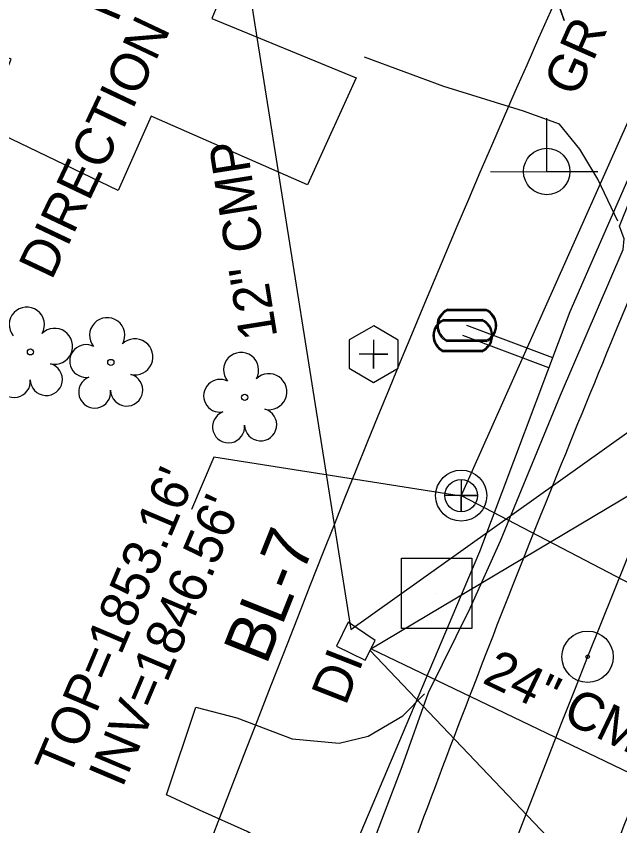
# Model space of a CAD drawing. Extents: x 553786 to 558838, y 502329 to 507342.
# Drawn here: x 557321.2 to 557384.9, y 506324.2 to 506409.6 of the extents above; entities that cross this region are included whole.
import ezdxf

# ---------------------------------------------------------------- set-up
doc = ezdxf.new("R2010")
doc.units = 0
for name, color, linetype in [('CTL Secondary Horizontal and Vertical Text', 7, 'Continuous'), ('Exist Building Text', 7, 'Continuous'), ('Exist Roads Soil Text', 7, 'Continuous'), ('Exist Structure Minor Drop Inlet', 7, 'Continuous'), ('Exist Structure Minor Drop Inlet Leader', 7, 'Continuous'), ('Exist Structure Minor Drop Inlet Text', 7, 'Continuous'), ('Exist Structure Minor Pipes CMP 12 Inch', 7, 'Continuous'), ('Exist Structure Minor Pipes CMP 12 Inch Invert', 7, 'Continuous'), ('Exist Structure Minor Pipes CMP 12 Inch Leader', 7, 'Continuous'), ('Exist Structure Minor Pipes CMP 12 Inch Text', 7, 'Continuous'), ('Exist Structure Minor Pipes CMP 24 Inch', 7, 'Continuous'), ('Exist Structure Minor Pipes CMP 24 Inch Leader', 7, 'Continuous'), ('Exist Structure Minor Pipes CMP 24 Inch Text', 7, 'Continuous'), ('Exist Utilities Power Joint Use Telephone CELL', 7, 'Continuous'), ('Exist Utilities Sanitary Sewer Manhole Leader', 7, 'Continuous'), ('Exist Utilities Sanitary Sewer Manhole Text', 7, 'Continuous'), ('Exist Utilities Sanitary Sewer UG Line', 7, 'Continuous'), ('Exist Utilities Sanitary Sewer UG Line Invert Elevation', 7, 'Continuous'), ('Exist Vegetation Tree CELL', 7, 'Continuous'), ('Prop CMT DNC', 7, 'Continuous'), ('Prop Drainage Structure Catch Basin Grate 840 03E Label', 7, 'Continuous'), ('Prop Drainage Structure Catch Basin Grate 840 03F Label', 7, 'Continuous'), ('Prop Drainage Structure Drop Inlet Grate 840 16 Label', 7, 'Continuous'), ('Prop Drainage Structure Headwall CELL', 7, 'Continuous'), ('Prop Drainage Structure Pipe Alternate 18in', 7, 'Continuous'), ('Prop Drainage Structure Pipe Alternate 24in', 7, 'Continuous'), ('Prop Drainage Structure Pipe Alternate 36in', 7, 'Continuous'), ('Prop Drainage Structure Pipe RCP 15in Class III Label', 7, 'Continuous'), ('Prop Drainage Structure Pipe RCP 30in Class III Label', 7, 'Continuous'), ('Prop Earthen Structure V Ditch Lateral Detail Label', 7, 'Continuous'), ('Prop Erosion Rip Rap Pad Outlet for Jurisdictional Stream CELL', 7, 'Continuous'), ('Prop Geopak Pavement Shape Independent', 7, 'Continuous'), ('Sheet Layout Plan Border', 7, 'Continuous')]:
    doc.layers.add(name, color=color, linetype=linetype)

# ---------------------------------------------------------------- blocks, each defined once
blk = doc.blocks.new('CTL SECONDARY HORIZONTAL AND VERTICAL')
at = {"layer": 'Prop Drainage Structure Pipe Alternate 18in'}
blk.add_line((0, 0), (0, 0), dxfattribs=at)
blk.add_lwpolyline([(-0.1043, 0.0004), (0.0005, 0.1052), (0.1055, 0.0002), (0.0007, -0.1047)], close=True, dxfattribs=at)
blk = doc.blocks.new('EXIST UTILITIES WATER METER')
at = {"layer": 'Prop Drainage Structure Drop Inlet Grate 840 16 Label'}
blk.add_line((0, 0), (0, 0), dxfattribs=at)
for points in [[(-0.0408, 0.034), (0.0408, 0.034)], [(-0.0408, 0.0312), (0.0408, 0.0312)], [(0.0408, -0.0312), (-0.0413, -0.0312)], [(0.0408, -0.034), (-0.0413, -0.034)]]:
    blk.add_lwpolyline(points, dxfattribs=at)
for centre, radius, start, end in [((-0.0261, -0.0001), 0.0371, 113.178, 245.9794), ((-0.0259, -0.0001), 0.0347, 115.3009, 243.7824), ((0.0259, 0), 0.0371, 293.6483, 66.3084), ((0.0261, 0), 0.0345, 295.1272, 64.8728)]:
    blk.add_arc(centre, radius, start, end, dxfattribs=at)
blk = doc.blocks.new('EXIST UTILITIES SANITARY SEWER CLEAN-OUT')
at = {"layer": 'Prop Drainage Structure Pipe RCP 30in Class III Label'}
blk.add_line((0, 0), (0, 0), dxfattribs=at)
blk.add_lwpolyline([(-0.0516, 0.0299), (-0.0517, -0.0297), (-0.0001, -0.0596), (0.0516, -0.0299), (0.0517, 0.0297), (0.0001, 0.0596)], close=True, dxfattribs=at)
blk.add_lwpolyline([(0, 0.0302), (0, -0.0302), (0, 0), (0.0302, 0), (-0.0302, 0)], dxfattribs=at)
blk = doc.blocks.new('EXIST UTILITIES SANITARY SEWER MANHOLE')
at = {"layer": 'Prop Drainage Structure Catch Basin Grate 840 03F Label'}
blk.add_lwpolyline([(0, 0.03425), (0, -0.03425), (0, 0), (0.03425, 0), (-0.03425, 0)], dxfattribs=at)
for radius in [0.05389, 0.03425]:
    blk.add_circle((0, 0), radius, dxfattribs=at)
blk = doc.blocks.new('EXIST SURVEY CENTERLINE POINT')
at = {"layer": 'Prop Drainage Structure Catch Basin Grate 840 03E Label'}
for radius in [0.0542, 0.00375]:
    blk.add_circle((0, 0), radius, dxfattribs=at)

msp = doc.modelspace()

# ---------------------------------------------------------------- linework, layer by layer
at = {"layer": 'Exist Structure Minor Drop Inlet'}
msp.add_lwpolyline([(557356.237, 506345.669), (557355.017, 506343.158), (557358.033, 506341.68), (557359.095, 506343.754), (557356.237, 506345.669)], dxfattribs=at)
at = {"layer": 'Exist Structure Minor Drop Inlet Leader'}
msp.add_lwpolyline([(557358.504, 506342.733), (557377.948, 506322.314), (557375.794, 506316.714)], dxfattribs=at)
at = {"layer": 'Exist Structure Minor Pipes CMP 12 Inch'}
msp.add_line((557345.474, 506414.344), (557356.53, 506344.913), dxfattribs=at)
at = {"layer": 'Exist Structure Minor Pipes CMP 12 Inch Leader'}
msp.add_lwpolyline([(557356.53, 506344.913), (557385.861, 506365.797)], dxfattribs=at)
at = {"layer": 'Exist Structure Minor Pipes CMP 24 Inch'}
msp.add_line((557404.321, 506320.938), (557358.63, 506342.853), dxfattribs=at)
at = {"layer": 'Exist Structure Minor Pipes CMP 24 Inch Leader'}
msp.add_lwpolyline([(557358.63, 506342.853), (557396.679, 506365.506)], dxfattribs=at)
at = {"layer": 'Exist Utilities Power Joint Use Telephone CELL'}
msp.add_line((557377.183, 506393.219), (557377.183, 506393.219), dxfattribs=at)
msp.add_lwpolyline([(557371.246, 506393.219), (557382.583, 506393.181), (557377.183, 506393.199), (557377.183, 506398.844)], dxfattribs=at)
msp.add_circle((557377.185, 506393.225), 2.45, dxfattribs=at)
at = {"layer": 'Exist Utilities Sanitary Sewer Manhole Leader'}
msp.add_lwpolyline([(557367.961, 506358.989), (557342.059, 506363.083), (557339.718, 506357.558)], dxfattribs=at)
at = {"layer": 'Exist Utilities Sanitary Sewer UG Line'}
for p, q in [((557428.791, 506495.097), (557368.158, 506359.027)), ((557368.158, 506359.027), (557543.44, 506267.69))]:
    msp.add_line(p, q, dxfattribs=at)
at = {"layer": 'Exist Vegetation Tree CELL'}
for p, q in [((557322.706, 506374.193), (557322.706, 506374.193)), ((557331.189, 506373.076), (557331.189, 506373.076)), ((557345.318, 506369.404), (557345.318, 506369.404))]:
    msp.add_line(p, q, dxfattribs=at)
for centre in [(557322.706, 506374.193), (557331.189, 506373.076), (557345.318, 506369.404)]:
    msp.add_circle(centre, 0.326, dxfattribs=at)
for centre, radius, start, end in [((557322.321, 506377.066), 1.856, 330.16508, 219.71335), ((557330.804, 506375.949), 1.856, 330.16508, 219.71335), ((557325.255, 506374.781), 1.899, 257.1011, 134.19993), ((557328.584, 506373.229), 1.727, 62.66361, 279.3457), ((557333.738, 506373.664), 1.899, 257.1011, 134.19993), ((557344.933, 506372.278), 1.856, 330.16508, 219.71335), ((557321.002, 506371.072), 1.689, 111.56708, 6.23104), ((557324.379, 506371.293), 1.698, 181.28216, 74.55999), ((557329.485, 506369.955), 1.689, 111.56708, 6.23104), ((557332.862, 506370.176), 1.698, 181.28216, 74.55999), ((557347.867, 506369.993), 1.899, 257.1011, 134.19993), ((557342.712, 506369.558), 1.727, 62.66361, 279.3457), ((557346.991, 506366.505), 1.698, 181.28216, 74.55999), ((557343.614, 506366.283), 1.689, 111.56708, 6.23104)]:
    msp.add_arc(centre, radius, start, end, dxfattribs=at)
at = {"layer": 'Prop CMT DNC'}
msp.add_lwpolyline([(557380.573, 506412.345), (557375.847, 506410.714), (557378.21, 506411.529), (557379.025, 506409.166), (557377.394, 506413.893)], dxfattribs=at)
at = {"layer": 'Prop Drainage Structure Headwall CELL'}
msp.add_spline([(557349.663, 506285.991), (557356.677, 506304.827), (557369.486, 506338.977), (557383.088, 506372.989), (557398.102, 506408.043), (557412.261, 506438.22), (557428.636, 506471.131), (557445.79, 506503.682), (557462.923, 506534.76), (557481.941, 506567.338), (557500.898, 506597.369), (557518.14, 506623.309), (557536.697, 506650.104), (557557.517, 506678.202), (557580.808, 506708.648), (557602.413, 506735.484)], degree=3, dxfattribs=at)
at = {"layer": 'Prop Drainage Structure Pipe Alternate 24in'}
for p, q in [((557377.816, 506373.573), (557368.754, 506376.983)), ((557377.41, 506372.497), (557368.333, 506375.912))]:
    msp.add_line(p, q, dxfattribs=at)
msp.add_lwpolyline([(557334.283, 506253.812), (557345.341, 506290.618), (557355.95, 506319.657), (557370.126, 506353.136), (557379.646, 506378.438), (557408.542, 506444.433), (557427.278, 506479.218), (557448.079, 506520.223), (557463.832, 506548.191), (557480.899, 506579.809), (557492.479, 506599.143), (557512.394, 506630.401), (557529.402, 506656.035), (557546.93, 506683.918), (557554.097, 506695.111), (557566.495, 506716.194), (557578.372, 506734.758), (557607.471, 506771.012), (557621.789, 506787.41), (557650.638, 506816.83), (557667.59, 506835.37), (557686.998, 506857.397)], dxfattribs=at)
at = {"layer": 'Prop Drainage Structure Pipe Alternate 36in'}
msp.add_lwpolyline([(557348.743, 506294.032), (557348.425, 506294.436), (557348.647, 506299.057), (557352.249, 506308.401), (557356.186, 506318.029), (557357.923, 506319.94), (557361.919, 506330.466), (557364.727, 506338.255), (557369.117, 506347.171), (557372.295, 506354.241), (557378.65, 506369.617), (557385.234, 506384.987), (557385.353, 506386.114), (557384.863, 506387.473), (557388.08, 506395.416), (557392.414, 506405.157), (557395.546, 506410.379), (557396.269, 506412.82), (557398.445, 506415.24), (557409.896, 506439.423)], dxfattribs=at)
msp.add_spline([(557376.487, 506301.28), (557388.346, 506331.906), (557401.64, 506365.067), (557416.215, 506399.048), (557430.118, 506428.344)], degree=3, dxfattribs=at)
at = {"layer": 'Prop Drainage Structure Pipe RCP 15in Class III Label'}
for centre, radius, start, end in [((558713.493, 505815.193), 1462.395, 142.916166, 158.42006), ((560426.053, 505137.836), 3304.045, 158.42006, 166.904578), ((560426.053, 505137.836), 3244.045, 158.42006, 166.904578)]:
    msp.add_arc(centre, radius, start, end, dxfattribs=at)
at = {"layer": 'Prop Earthen Structure V Ditch Lateral Detail Label'}
for points in [[(557384.7, 506387.981), (557382.568, 506392.4), (557380.662, 506395.569), (557378.549, 506398.22), (557374.723, 506399.589), (557366.338, 506402.179), (557357.946, 506405.282)], [(557303.092, 506309.945), (557310.734, 506309.777), (557319.662, 506309.98), (557329.149, 506309.948), (557337.918, 506310.001), (557342.379, 506310.924), (557346.29, 506312.323), (557349.577, 506314.781), (557351.001, 506317.709), (557350.568, 506319.774), (557349.082, 506321.515), (557345.57, 506323.607), (557340.549, 506325.844), (557337.069, 506327.453), (557340.171, 506336.723), (557344.493, 506335.568), (557350.307, 506333.384), (557355.283, 506332.927), (557358.355, 506333.637), (557361.992, 506335.799), (557364.289, 506338.109)]]:
    msp.add_lwpolyline(points, dxfattribs=at)
at = {"layer": 'Prop Erosion Rip Rap Pad Outlet for Jurisdictional Stream CELL'}
msp.add_lwpolyline([(557299.647, 506426.368), (557319.699, 506418.043), (557324.691, 506431.191), (557347.141, 506422.245), (557341.837, 506409.372), (557357.093, 506403.092), (557351.944, 506391.823), (557335.437, 506399.047), (557331.972, 506391.205), (557317.83, 506398.014), (557320.673, 506405.066), (557295.105, 506415.534)], close=True, dxfattribs=at)
at = {"layer": 'Sheet Layout Plan Border'}
for centre, radius, start, end in [((558713.493, 505815.193), 1432.395, 139.650003, 158.42006), ((560426.053, 505137.836), 3274.045, 158.42006, 166.904578)]:
    msp.add_arc(centre, radius, start, end, dxfattribs=at)

# ---------------------------------------------------------------- block references
at = {"layer": 'Prop Drainage Structure Catch Basin Grate 840 03F Label', "xscale": 50, "yscale": 50}
msp.add_blockref('EXIST UTILITIES SANITARY SEWER MANHOLE', (557368.158, 506359.027), dxfattribs=at)
at = {"layer": 'Prop Drainage Structure Drop Inlet Grate 840 16 Label', "xscale": 50, "yscale": 50}
for p in [(557368.754, 506376.983), (557368.333, 506375.912)]:
    msp.add_blockref('EXIST UTILITIES WATER METER', p, dxfattribs=at)
at = {"layer": 'Prop Drainage Structure Pipe Alternate 18in', "xscale": 50, "yscale": 49.99999999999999, "rotation": 44.99999999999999}
msp.add_blockref('CTL SECONDARY HORIZONTAL AND VERTICAL', (557365.547, 506348.678), dxfattribs=at)
at = {"layer": 'Prop Drainage Structure Pipe RCP 30in Class III Label', "xscale": 50, "yscale": 50}
msp.add_blockref('EXIST UTILITIES SANITARY SEWER CLEAN-OUT', (557358.919, 506373.955), dxfattribs=at)
at = {"layer": 'Prop Geopak Pavement Shape Independent', "xscale": 50, "yscale": 50}
msp.add_blockref('EXIST SURVEY CENTERLINE POINT', (557381.502, 506342.027), dxfattribs=at)

# ---------------------------------------------------------------- texts
at = {"layer": 'CTL Secondary Horizontal and Vertical Text'}
msp.add_text('BL-7', height=5, rotation=68.21005, dxfattribs=at).set_placement((557347.589, 506341.064))
at = {"layer": 'Exist Building Text'}
msp.add_text('HTR', height=4, rotation=67.03762, dxfattribs=at).set_placement((557331.847, 506408.863))
at = {"layer": 'Exist Roads Soil Text'}
msp.add_text('GR', height=4, rotation=66.07044, dxfattribs=at).set_placement((557380.392, 506400.945))
at = {"layer": 'Exist Structure Minor Drop Inlet Text'}
msp.add_text('DI', height=4, rotation=68.61428, dxfattribs=at).set_placement((557355.967, 506336.763))
at = {"layer": 'Exist Structure Minor Pipes CMP 12 Inch Invert'}
msp.add_text('DIRECTION', height=4, rotation=64.63822, dxfattribs=at).set_placement((557324.939, 506381.66))
at = {"layer": 'Exist Structure Minor Pipes CMP 12 Inch Text'}
msp.add_text('12" CMP', height=4, rotation=99.04746, dxfattribs=at).set_placement((557348.774, 506375.791))
at = {"layer": 'Exist Structure Minor Pipes CMP 24 Inch Text'}
msp.add_text('24" CMP', height=4, rotation=334.376, dxfattribs=at).set_placement((557370.26, 506339.33))
at = {"layer": 'Exist Utilities Sanitary Sewer Manhole Text'}
msp.add_text("TOP=1853.16'", height=4, rotation=67.03762, dxfattribs=at).set_placement((557326.735, 506329.107))
at = {"layer": 'Exist Utilities Sanitary Sewer UG Line Invert Elevation'}
msp.add_text("INV=1846.56'", height=4, rotation=67.03762, dxfattribs=at).set_placement((557332.398, 506328.106))

doc.saveas('drawing.dxf')
